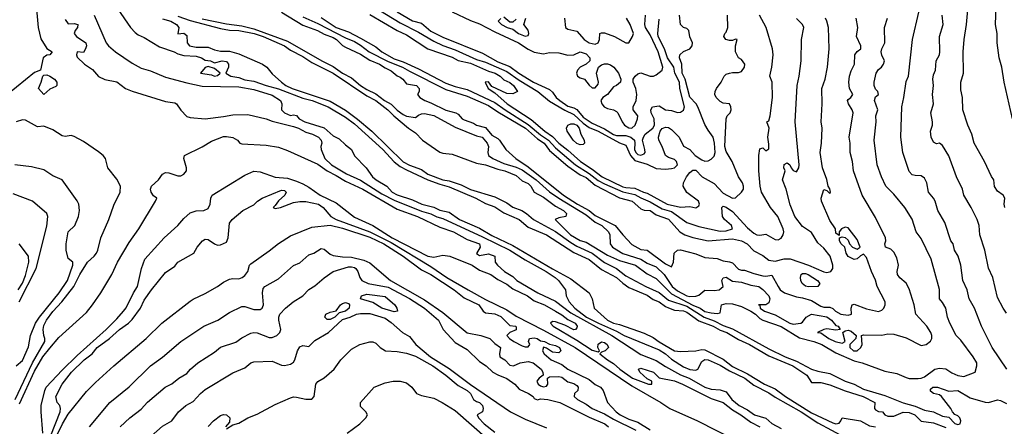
# Model space of a CAD drawing. Header units: metres. Extents: x -46681 to -43747, y -240911 to -237677.
# Tile 554 of 656: x -46234 to -46072, y -238744 to -238678. Entities that reach past the tile are written whole.
import ezdxf

# ---------------------------------------------------------------- set-up
doc = ezdxf.new("R2010")
doc.units = ezdxf.units.M
doc.layers.add('CONTOUR_INDEX', color=1, linetype='Continuous')
doc.layers.add('CONTOUR_INTER', color=3, linetype='Continuous')

msp = doc.modelspace()

# ---------------------------------------------------------------- linework, layer by layer
at = {"layer": 'CONTOUR_INDEX'}
for points, elevation in [([(-46175.6, -238675.55), (-46171.1, -238678.27), (-46168.1, -238679.81), (-46165.6, -238681.29), (-46164.1, -238682), (-46162.1, -238682.67), (-46158.6, -238684.26), (-46157.1, -238684.7), (-46153.6, -238686.24), (-46151.6, -238687.64), (-46148.53, -238689.52), (-46146.6, -238691.12), (-46144.1, -238692.59), (-46142.6, -238693.31), (-46141.1, -238694.7), (-46140.1, -238695.43), (-46138.6, -238696.05), (-46135.1, -238697.92), (-46134.1, -238698.33), (-46133.33, -238700.02), (-46132.6, -238700.83), (-46130.6, -238701.43), (-46129.1, -238702.15), (-46127.6, -238702.27), (-46126.6, -238702.15), (-46126.08, -238702.02), (-46125.6, -238701.52), (-46125.79, -238701.02), (-46126.1, -238700.69), (-46127.1, -238700.34), (-46127.55, -238700.02), (-46128.1, -238698.52), (-46128.68, -238697.52), (-46128.73, -238697.02), (-46128.43, -238696.02), (-46128.1, -238695.6), (-46127.6, -238695.36), (-46127.1, -238695.41), (-46126.6, -238695.74), (-46125.32, -238697.02), (-46124.6, -238698.49), (-46123.59, -238699.02), (-46122.71, -238700.02), (-46121.6, -238700.71), (-46121.1, -238700.93), (-46120.6, -238700.9), (-46120.1, -238700.64), (-46119.6, -238700.14), (-46119.45, -238699.52), (-46119.52, -238698.02), (-46119.77, -238697.02), (-46120.6, -238695.88), (-46121.1, -238694.91), (-46122.25, -238692.02), (-46122.56, -238691.52), (-46123.6, -238690.47), (-46124.35, -238687.52), (-46124.84, -238686.52), (-46124.91, -238685.02), (-46125.29, -238684.02), (-46125.22, -238683.52), (-46124.6, -238682.94), (-46123.6, -238682.53), (-46123.2, -238682.02), (-46123.16, -238681.52), (-46123.6, -238680.56), (-46123.77, -238679.52), (-46124.1, -238679.2), (-46124.6, -238679.05), (-46125.12, -238678.52), (-46125.28, -238677.02)], 100), ([(-46070.62, -238694.02), (-46072, -238688.02), (-46072.36, -238685.52), (-46072.8, -238684.02), (-46073.13, -238681.52), (-46073.14, -238680.02), (-46073.41, -238678.52), (-46073.34, -238675.52)], 110), ([(-46226.1, -238677.73), (-46225.6, -238678.42), (-46224.6, -238678.37), (-46224.01, -238678.52), (-46224.06, -238679.02), (-46224.45, -238679.52), (-46224.62, -238680.02), (-46224.21, -238680.52), (-46222.72, -238681.52), (-46222.61, -238682.02), (-46222.73, -238682.52), (-46223.1, -238683.11), (-46224.1, -238683.04), (-46224.24, -238683.52), (-46224.1, -238683.88), (-46222.93, -238685.02), (-46221.6, -238685.92), (-46220.6, -238687.04), (-46219.6, -238687.54), (-46217.6, -238687.95), (-46216.16, -238689.02), (-46215.1, -238689.48), (-46209.6, -238691.19), (-46208.1, -238691.38), (-46207.84, -238691.52), (-46207.1, -238692.6), (-46206.1, -238693.6), (-46205.6, -238693.78), (-46203.1, -238693.98), (-46200.1, -238693.64), (-46198.6, -238693.34), (-46196.1, -238693.32), (-46193.1, -238694), (-46192.1, -238694.41), (-46188.6, -238695.25), (-46187.82, -238695.52), (-46186.6, -238696.19), (-46185.49, -238696.52), (-46184.54, -238697.02), (-46184.06, -238697.52), (-46183.97, -238698.02), (-46184.13, -238698.52), (-46184.07, -238699.02), (-46183.48, -238700.52), (-46182.39, -238701.52), (-46179.94, -238703.02), (-46177.6, -238704.08), (-46174.1, -238706.28), (-46172.1, -238707.35), (-46167.6, -238709.16), (-46166.1, -238709.58), (-46165.1, -238710.07), (-46164.1, -238710.35), (-46157.6, -238713.35), (-46153.1, -238715.56), (-46150.6, -238717.12), (-46147.16, -238719.02), (-46145.68, -238720.02), (-46145.15, -238720.52), (-46143.99, -238722.02), (-46143.85, -238723.02), (-46143.4, -238724.02), (-46142.44, -238725.02), (-46140.54, -238726.52), (-46138.59, -238727.52), (-46135.6, -238728.82), (-46134.37, -238729.52), (-46128.6, -238731.89), (-46127.6, -238732.51), (-46126.6, -238733.42), (-46124.6, -238734.66), (-46123.6, -238735.11), (-46122.6, -238735.22), (-46122.28, -238735.02), (-46121.6, -238733.8), (-46121.1, -238733.47), (-46120.57, -238733.52), (-46118.6, -238734.38), (-46117.1, -238735.31), (-46114.55, -238736.52), (-46113.1, -238737.66), (-46110.6, -238738.91), (-46109.6, -238739.64), (-46105.31, -238742.02), (-46102.6, -238743.86), (-46098.1, -238746.24)], 110), ([(-46203.6, -238677.59), (-46199.6, -238678.44), (-46197.1, -238678.77), (-46195.1, -238679.24), (-46189.6, -238681.25), (-46183.95, -238684.52), (-46182.1, -238685.42), (-46180.6, -238686.5), (-46179.1, -238687.28), (-46177.6, -238688.55), (-46176.6, -238689.18), (-46175.1, -238689.88), (-46173.67, -238691.02), (-46172.6, -238691.59), (-46171.6, -238692.58), (-46170.6, -238693.31), (-46170.1, -238693.55), (-46168.6, -238693.8), (-46168.1, -238693.39), (-46167.6, -238693.17), (-46167.1, -238693.12), (-46165.6, -238693.47), (-46162.1, -238695.38), (-46158.6, -238696.79), (-46157.68, -238697.02), (-46156.85, -238698.02), (-46156.63, -238698.52), (-46156.72, -238699.52), (-46156.62, -238700.02), (-46155.92, -238700.52), (-46154.1, -238701.32), (-46152.1, -238701.92), (-46151.1, -238702.36), (-46148.82, -238704.02), (-46146.6, -238705.96), (-46145.1, -238707.03), (-46140.6, -238709.76), (-46139.1, -238710.95), (-46138.02, -238711.52), (-46136.94, -238712.52), (-46136.69, -238713.02), (-46136.65, -238714.52), (-46136.29, -238715.02), (-46134.6, -238716.08), (-46131.6, -238717.03), (-46130.6, -238717.69), (-46129.1, -238718.28), (-46127.81, -238719.52), (-46126.47, -238721.52), (-46125.6, -238722.19), (-46124.1, -238723.02), (-46123.6, -238723.13), (-46122.6, -238723.1), (-46122.1, -238722.93), (-46121.1, -238722.12), (-46119.6, -238722.15), (-46118.75, -238722.02), (-46118.14, -238721.52), (-46118.32, -238720.52), (-46118.1, -238720.06), (-46117.6, -238719.97), (-46116.6, -238720.63), (-46115.1, -238720.8), (-46113.6, -238721.3), (-46112.26, -238721.52), (-46111.6, -238721.99), (-46110.6, -238723.02), (-46110.43, -238723.52), (-46110.6, -238724.18), (-46111.1, -238724.48), (-46112.3, -238724.52), (-46112.1, -238724.57), (-46112.04, -238725.02), (-46111.34, -238725.52), (-46109.6, -238726.13), (-46107.18, -238727.52), (-46106.6, -238727.65), (-46105.39, -238727.52), (-46105.1, -238727.32), (-46104.51, -238726.52), (-46103.6, -238726.03), (-46101.1, -238726.47), (-46100.35, -238727.02), (-46099.6, -238727.9), (-46099.26, -238728.02), (-46098.94, -238728.52), (-46099.6, -238728.66), (-46101.1, -238728.45), (-46101.6, -238728.52), (-46102.63, -238729.02), (-46102.1, -238729.11), (-46100.79, -238730.02), (-46099.71, -238730.52), (-46098.6, -238730.79), (-46098.1, -238730.52), (-46098.45, -238729.02), (-46098.1, -238728.74), (-46097.6, -238728.66), (-46097.1, -238728.82), (-46096.31, -238729.52), (-46096.37, -238730.02), (-46097.32, -238731.02), (-46097.34, -238731.52), (-46096.74, -238732.02), (-46096.1, -238732.06), (-46095.51, -238731.52), (-46095.29, -238731.02), (-46095.4, -238729.52), (-46095.1, -238729.42), (-46092.1, -238729.47), (-46091.1, -238729.25), (-46090.1, -238729.32), (-46088.1, -238729.92), (-46085.6, -238731.18), (-46084.8, -238731.02), (-46084.1, -238730.45), (-46083.89, -238730.02), (-46083.87, -238729.52), (-46084.03, -238729.02), (-46084.7, -238728.02), (-46086.48, -238726.02), (-46086.76, -238724.52), (-46087.6, -238721.85), (-46088.1, -238720.92), (-46089.1, -238720.07), (-46089.51, -238719.52), (-46089.54, -238719.02), (-46089.32, -238718.02), (-46089.6, -238716.8), (-46090.1, -238715.85), (-46090.6, -238715.4), (-46091.46, -238715.02), (-46091.56, -238714.52), (-46091.43, -238714.02), (-46091.49, -238713.52), (-46093.1, -238710.19), (-46095.31, -238706.52), (-46096.74, -238702.52), (-46096.91, -238701.02), (-46097.29, -238699.52), (-46097.29, -238698.02), (-46097.46, -238697.02), (-46096.8, -238693.02), (-46096.92, -238692.52), (-46097.56, -238691.52), (-46097.69, -238691.02), (-46097.6, -238690.81), (-46097.14, -238690.52), (-46096.85, -238690.02), (-46097.41, -238689.02), (-46097.51, -238688.02), (-46097.37, -238687.02), (-46097.1, -238686.11), (-46096.57, -238685.02), (-46096.5, -238683.52), (-46096.1, -238682.95), (-46095.55, -238682.52), (-46095.55, -238682.02), (-46096.26, -238680.52), (-46096.03, -238679.02), (-46096.31, -238677.52)], 105), ([(-46234.28, -238740.02), (-46231.43, -238734.02), (-46229.43, -238730.52), (-46229.4, -238730.02), (-46229.61, -238729.52), (-46229.72, -238728.52), (-46229.6, -238727.91), (-46229.14, -238727.02), (-46228.1, -238725.58), (-46226.66, -238724.02), (-46224.65, -238721.52), (-46223.67, -238719.52), (-46222.42, -238717.52), (-46221.31, -238716.52), (-46220.96, -238716.02), (-46220.73, -238715.52), (-46220.24, -238713.52), (-46218.9, -238710.52), (-46218.1, -238708.14), (-46217.05, -238706.02), (-46216.98, -238705.02), (-46217.6, -238703.87), (-46219.11, -238702.02), (-46219.49, -238700.52), (-46219.87, -238700.02), (-46220.6, -238699.41), (-46223.1, -238697.71), (-46224.6, -238696.91), (-46225.1, -238696.74), (-46226.1, -238696.89), (-46226.6, -238696.81), (-46228.1, -238695.79), (-46229.6, -238695.21), (-46230.6, -238695.33), (-46232.6, -238694.2), (-46233.1, -238694.16), (-46234.1, -238694.5)], 110), ([(-46222.12, -238744.52), (-46218.76, -238740.52), (-46215.6, -238737.95), (-46212.1, -238734.52), (-46210.1, -238733.08), (-46207.11, -238730.52), (-46203.31, -238728.02), (-46201.05, -238727.02), (-46199.1, -238725.74), (-46197.1, -238724.77), (-46196.6, -238724.75), (-46195.1, -238725.26), (-46194.1, -238725.27), (-46193.74, -238725.02), (-46193.55, -238724.52), (-46193.72, -238722.52), (-46193.6, -238721.8), (-46193.32, -238721.52), (-46191.1, -238720.26), (-46188.6, -238718.03), (-46187.6, -238717.6), (-46186.1, -238716.31), (-46185.29, -238716.02), (-46184.1, -238715.24), (-46183.6, -238715.37), (-46182.6, -238716.2), (-46182.1, -238716.41), (-46180.6, -238716.65), (-46179.1, -238716.71), (-46177.1, -238717.16), (-46176.1, -238717.64), (-46172.72, -238720.52), (-46167.1, -238723.67), (-46164.1, -238725.73), (-46160.1, -238729.1), (-46157.86, -238729.52), (-46156.39, -238730.02), (-46155.6, -238730.82), (-46154.66, -238731.52), (-46154.82, -238732.52), (-46154.77, -238733.02), (-46153.94, -238733.52), (-46153.1, -238734.4), (-46152.53, -238734.52), (-46151.43, -238734.02), (-46150.1, -238733.78), (-46149.31, -238734.02), (-46147.98, -238735.02), (-46147.69, -238735.52), (-46147.66, -238736.02), (-46148.32, -238736.52), (-46148.7, -238737.02), (-46148.46, -238737.52), (-46148.1, -238737.77), (-46147.6, -238737.93), (-46147.1, -238737.86), (-46146.89, -238737.52), (-46146.95, -238736.52), (-46146.6, -238736.32), (-46145.1, -238736.24), (-46144.6, -238736.36), (-46143.6, -238737.11), (-46142.6, -238737.41), (-46142.1, -238737.75), (-46141.93, -238738.02), (-46141.97, -238738.52), (-46142.51, -238739.02), (-46142.55, -238739.52), (-46142.01, -238740.02), (-46140.6, -238740.81), (-46139.63, -238741.52), (-46137.6, -238742.37), (-46136.1, -238743.26), (-46132.47, -238745.02)], 115)]:
    msp.add_lwpolyline(points, dxfattribs=dict(at, elevation=elevation))
at = {"layer": 'CONTOUR_INTER'}
for points, elevation in [([(-46234.29, -238669.52), (-46231.85, -238672.52), (-46231.47, -238673.52), (-46231.18, -238675.02), (-46230.81, -238676.02), (-46230.51, -238679.02), (-46230.1, -238680.87), (-46229.1, -238682.48), (-46228.22, -238683.02), (-46228.6, -238683.5), (-46229.1, -238683.57), (-46229.67, -238684.02), (-46230.16, -238686.02), (-46231.1, -238686.4), (-46235.53, -238690.02)], 111), ([(-46071.9, -238708.52), (-46072.02, -238708.02), (-46071.92, -238707.02), (-46072.19, -238706.52), (-46073.1, -238705.85), (-46073.6, -238705.1), (-46073.7, -238704.02), (-46074.1, -238703.47), (-46075.24, -238701.02), (-46076.91, -238698.02), (-46077.29, -238696.52), (-46077.97, -238695.02), (-46078.76, -238692.52), (-46078.82, -238690.52), (-46079.1, -238689.27), (-46079.14, -238688.02), (-46078.65, -238686.52), (-46078.72, -238683.02), (-46078.59, -238681.02), (-46078.16, -238678.52), (-46077.64, -238672.52)], 109), ([(-46217.45, -238676.02), (-46215.34, -238679.02), (-46214.6, -238679.85), (-46214.1, -238680.22), (-46213.1, -238680.69), (-46210.6, -238682.22), (-46208.2, -238683.02), (-46207.6, -238683.35), (-46206.6, -238683.6), (-46204.6, -238683.75), (-46203.72, -238684.02), (-46203.1, -238684.37), (-46202.22, -238684.52), (-46201.6, -238684.81), (-46200.35, -238684.52), (-46199.6, -238684.61), (-46199.28, -238685.02), (-46199.26, -238685.52), (-46199.71, -238686.52), (-46198.92, -238687.02), (-46197.6, -238687.24), (-46196.6, -238687.61), (-46195.1, -238687.85), (-46193.1, -238688.56), (-46191.1, -238689.08), (-46187.1, -238690.63), (-46185.58, -238691.02), (-46182.95, -238692.02), (-46180.1, -238693.74), (-46178.6, -238694.85), (-46173.97, -238699.02), (-46172.1, -238701.05), (-46171.1, -238701.82), (-46170.1, -238702.39), (-46166.6, -238704.01), (-46164.6, -238704.74), (-46163.1, -238705.13), (-46158.7, -238707.02), (-46157.1, -238707.91), (-46155.6, -238708.41), (-46154.1, -238709.39), (-46151.6, -238710.52), (-46150.1, -238711.74), (-46147.1, -238713.04), (-46142.6, -238715.91), (-46140.1, -238717.07), (-46138.1, -238718.69), (-46135.6, -238720.03), (-46134.6, -238720.95), (-46133.6, -238721.66), (-46130.6, -238722.91), (-46129.6, -238723.64), (-46128.6, -238724.01), (-46127.6, -238724.78), (-46127.1, -238725.01), (-46126.1, -238725.36), (-46124.6, -238725.5), (-46124.1, -238725.7), (-46122.1, -238727.11), (-46119.78, -238728.02), (-46118.6, -238728.66), (-46117.51, -238729.02), (-46115.6, -238730.19), (-46113.79, -238731.02), (-46110.6, -238732.87), (-46106.68, -238734.52), (-46104.37, -238736.02), (-46103.6, -238737.21), (-46102.1, -238737.25), (-46100.6, -238737.63), (-46098.1, -238738.62), (-46095.14, -238739.52), (-46093.24, -238740.52), (-46093.26, -238741.52), (-46093.1, -238741.71), (-46092.6, -238741.97), (-46091.96, -238742.02), (-46091.6, -238742.52), (-46091.1, -238742.75), (-46090.1, -238742.77), (-46088.6, -238742.08), (-46087.6, -238742.14), (-46086.64, -238742.52), (-46085.6, -238743.57), (-46083.6, -238743.83), (-46081.6, -238744.61)], 108), ([(-46221.32, -238677.02), (-46219.36, -238681.52), (-46218.97, -238682.02), (-46217.83, -238683.02), (-46215.1, -238684.9), (-46213.6, -238685.68), (-46212.1, -238686.11), (-46209.6, -238687.15), (-46206.1, -238688.13), (-46203.6, -238688.63), (-46197.6, -238688.77), (-46195.1, -238689.21), (-46192.1, -238690.11), (-46190.74, -238691.02), (-46190.54, -238691.52), (-46190.57, -238692.52), (-46190.1, -238693.02), (-46189.1, -238693.46), (-46188.6, -238693.36), (-46188.1, -238693.46), (-46187.68, -238694.02), (-46186.76, -238694.52), (-46183.6, -238695.48), (-46182.1, -238696.8), (-46181.1, -238697.31), (-46180.1, -238698.28), (-46179.1, -238699.02), (-46178.6, -238700.06), (-46176.72, -238702.02), (-46175.64, -238703.52), (-46175.07, -238704.02), (-46173.29, -238705.02), (-46172.41, -238706.02), (-46171.6, -238706.46), (-46169.1, -238707.29), (-46167.58, -238708.02), (-46165.6, -238708.48), (-46164.6, -238708.96), (-46163.1, -238709.3), (-46161.37, -238710.52), (-46158.1, -238711.94), (-46156.1, -238713.11), (-46152.6, -238714.77), (-46146.1, -238718.62), (-46143.1, -238720.25), (-46140.08, -238722.52), (-46139.6, -238723.52), (-46139.3, -238725.02), (-46137.11, -238727.02), (-46136.1, -238727.51), (-46135.1, -238727.73), (-46131.1, -238729.15), (-46129.6, -238729.86), (-46128.6, -238730.59), (-46126.1, -238732.04), (-46125.1, -238732.14), (-46122.6, -238732.03), (-46121.6, -238731.8), (-46121.1, -238731.88), (-46118.1, -238733.42), (-46116.6, -238734.59), (-46114.1, -238735.83), (-46111.33, -238737.52), (-46109.6, -238738.29), (-46107.86, -238739.52), (-46103.6, -238742.18), (-46100.1, -238743.82), (-46099.6, -238744.02), (-46099.1, -238743.91), (-46098.78, -238743.52), (-46098.6, -238743.02), (-46095.6, -238743.5), (-46094.1, -238744.34), (-46093.1, -238744.52)], 109), ([(-46210.1, -238677.6), (-46208.77, -238678.02), (-46207.83, -238678.52), (-46207.44, -238679.02), (-46207.6, -238680.06), (-46206.6, -238679.95), (-46206.1, -238680.37), (-46206.07, -238681.52), (-46205.68, -238682.02), (-46204.6, -238682.26), (-46202.6, -238682.24), (-46201.6, -238682.68), (-46200.6, -238682.91), (-46199.1, -238682.89), (-46197.6, -238683.36), (-46193.72, -238685.02), (-46192.98, -238685.52), (-46192.1, -238686.64), (-46190.57, -238688.02), (-46189.85, -238688.52), (-46188.82, -238689.02), (-46182.6, -238691.13), (-46180.1, -238692.59), (-46178.1, -238694.06), (-46175.74, -238696.02), (-46170.6, -238701.05), (-46169.6, -238701.59), (-46167.6, -238702.33), (-46166.6, -238703.1), (-46164.1, -238703.99), (-46163.1, -238704.16), (-46161.1, -238704.85), (-46159.6, -238705.6), (-46155.6, -238706.77), (-46153.6, -238707.77), (-46152.6, -238708.46), (-46151.13, -238709.02), (-46150.38, -238709.52), (-46149.26, -238710.52), (-46145.6, -238712.45), (-46143.1, -238714.3), (-46142.1, -238714.9), (-46139.6, -238716.02), (-46137.6, -238717.58), (-46135.61, -238718.52), (-46134.1, -238719.77), (-46130.82, -238721.52), (-46128.6, -238722.5), (-46127.1, -238723.74), (-46124.1, -238724.7), (-46121.25, -238726.52), (-46119.6, -238727.12), (-46118.1, -238727.9), (-46116.6, -238728.42), (-46110.6, -238731.72), (-46107.92, -238733.02), (-46106.1, -238733.73), (-46103.6, -238735.05), (-46102.6, -238735.37), (-46100.6, -238735.77), (-46098.1, -238737.01), (-46096.6, -238737.5), (-46095.1, -238738.32), (-46091.6, -238739.34), (-46088.6, -238740.58), (-46086.6, -238741.09), (-46085.1, -238741.76), (-46083.6, -238742.03), (-46082.1, -238742.74), (-46081.1, -238742.92), (-46080.1, -238743.94), (-46079.6, -238744.14), (-46079.25, -238744.02), (-46079.13, -238743.52), (-46079.27, -238743.02), (-46079.6, -238742.71), (-46080.1, -238742.5), (-46080.5, -238742.02), (-46080.75, -238741.52), (-46082.26, -238739.52), (-46082.6, -238739.25), (-46083.6, -238739.02), (-46084.1, -238738.65), (-46084.1, -238738.35), (-46083.69, -238738.02), (-46082.95, -238738.02), (-46081.1, -238738.64), (-46079.6, -238738.55), (-46077.6, -238739.75), (-46075.1, -238740.43), (-46074.6, -238740.51), (-46073.1, -238740.09), (-46072.6, -238740.16), (-46071.6, -238740.65)], 107), ([(-46207.6, -238677.18), (-46205.6, -238677.86), (-46200.6, -238679.21), (-46199.1, -238679.47), (-46197.6, -238679.55), (-46195.08, -238680.02), (-46193.6, -238680.49), (-46190.08, -238682.02), (-46189.1, -238682.75), (-46187.1, -238683.8), (-46185.6, -238684.76), (-46182.1, -238686.5), (-46176.6, -238690.26), (-46175.1, -238691), (-46173.13, -238692.52), (-46172.17, -238693.52), (-46169.74, -238695.52), (-46168.6, -238696.28), (-46167.46, -238697.52), (-46164.6, -238699.47), (-46164.1, -238699.64), (-46162.6, -238699.79), (-46158.6, -238701.27), (-46157.1, -238701.53), (-46155.1, -238702.25), (-46153.93, -238702.52), (-46152.1, -238703.31), (-46151.1, -238704.19), (-46150.1, -238704.63), (-46149.69, -238705.02), (-46149.14, -238706.02), (-46147.6, -238706.86), (-46145.6, -238708.34), (-46144.3, -238709.02), (-46143.8, -238709.52), (-46143.91, -238710.02), (-46145.1, -238710.24), (-46145.69, -238710.52), (-46143.19, -238713.02), (-46141.6, -238713.96), (-46140.6, -238714.23), (-46137.1, -238716.34), (-46135.1, -238717.23), (-46132.49, -238718.02), (-46130.6, -238719.4), (-46129.1, -238720.2), (-46126.6, -238722.71), (-46123.1, -238724.54), (-46121.87, -238725.02), (-46121.1, -238725.57), (-46120.1, -238725.83), (-46119.1, -238725.93), (-46118.6, -238725.83), (-46118.37, -238724.52), (-46117.6, -238724.27), (-46116.6, -238724.31), (-46115.1, -238724.76), (-46113.59, -238725.52), (-46112.83, -238726.02), (-46112.1, -238726.74), (-46111.6, -238727.01), (-46108.6, -238728.03), (-46105.6, -238729.89), (-46103.23, -238730.52), (-46101.9, -238731.02), (-46099.6, -238732.35), (-46096.6, -238733.7), (-46095.28, -238734.02), (-46091.6, -238735.37), (-46089.6, -238735.74), (-46088.1, -238736.43), (-46087.6, -238736.56), (-46086.1, -238736.59), (-46085.6, -238736.54), (-46085.1, -238736.31), (-46083.36, -238735.02), (-46082.6, -238734.86), (-46081.6, -238734.99), (-46080.6, -238735.66), (-46079.6, -238736.11), (-46078.6, -238736.27), (-46076.78, -238735.52), (-46076.48, -238734.52), (-46076.5, -238734.02), (-46077.08, -238733.02), (-46079.1, -238730.29), (-46079.86, -238729.52), (-46080.9, -238727.52), (-46081.29, -238726.52), (-46081.6, -238725.07), (-46082.1, -238724.1), (-46082.63, -238723.52), (-46082.6, -238721.99), (-46083.99, -238717.02), (-46085.6, -238713.62), (-46086.43, -238712.52), (-46087.1, -238710.44), (-46088.33, -238708.52), (-46090.1, -238706.38), (-46091.4, -238705.02), (-46092.13, -238703.52), (-46092.82, -238701.52), (-46093.33, -238697.52), (-46093.03, -238694.52), (-46093.06, -238693.52), (-46092.72, -238692.52), (-46093.29, -238691.02), (-46093.1, -238690.4), (-46092.65, -238690.02), (-46092.76, -238689.52), (-46093.1, -238689.12), (-46093.36, -238688.52), (-46093.34, -238688.02), (-46093.01, -238686.52), (-46092.6, -238685.9), (-46092.13, -238685.52), (-46091.79, -238685.02), (-46091.63, -238684.52), (-46092.1, -238683.55), (-46092.18, -238683.02), (-46092.09, -238682.52), (-46091.61, -238681.52), (-46091.66, -238679.02), (-46091.16, -238677.52)], 106), ([(-46190.6, -238676.5), (-46187.1, -238678.66), (-46184.66, -238679.52), (-46183.6, -238680.15), (-46182.1, -238680.68), (-46181.54, -238681.02), (-46180.6, -238681.98), (-46180.1, -238682.27), (-46177.6, -238683.38), (-46176.1, -238684.38), (-46174.51, -238685.02), (-46173.6, -238685.67), (-46172.6, -238686.13), (-46171.6, -238686.97), (-46171.1, -238687.18), (-46170.68, -238687.52), (-46170.1, -238688.29), (-46168.42, -238688.52), (-46168.02, -238689.02), (-46168, -238689.52), (-46168.25, -238690.02), (-46167.91, -238690.52), (-46167.08, -238691.02), (-46166.1, -238691.36), (-46163.6, -238692.61), (-46162, -238693.02), (-46161.6, -238693.26), (-46160.93, -238694.02), (-46160.6, -238694.18), (-46159.1, -238694.7), (-46158.58, -238695.02), (-46157.1, -238695.43), (-46156.1, -238696.69), (-46155.1, -238697.22), (-46154.8, -238697.52), (-46153.78, -238699.02), (-46152.12, -238700.52), (-46150.1, -238701.89), (-46144.33, -238706.52), (-46142, -238708.02), (-46140.1, -238709.04), (-46139.1, -238709.85), (-46135.81, -238711.52), (-46134.6, -238713.03), (-46133.1, -238714.62), (-46131.6, -238715.43), (-46130.6, -238715.52), (-46127.6, -238717.8), (-46126.6, -238718.28), (-46126.28, -238717.52), (-46126.14, -238716.02), (-46125.6, -238715.52), (-46125.1, -238715.49), (-46122.6, -238716.16), (-46121.1, -238716.72), (-46119.1, -238716.89), (-46118.1, -238717.29), (-46117.1, -238717.43), (-46116.6, -238717.64), (-46115.6, -238718.63), (-46115.1, -238718.81), (-46114.6, -238718.79), (-46113.1, -238719.38), (-46111.6, -238719.74), (-46111.1, -238719.8), (-46110.1, -238719.61), (-46109.11, -238721.52), (-46108.76, -238722.02), (-46108.05, -238722.52), (-46106.1, -238723.21), (-46105.1, -238723.35), (-46103.6, -238723.81), (-46102.1, -238724.7), (-46101.6, -238724.86), (-46100.6, -238724.86), (-46100.1, -238725.08), (-46099.68, -238725.52), (-46098.82, -238726.02), (-46097.6, -238726.22), (-46097.05, -238726.02), (-46097.13, -238725.02), (-46096.93, -238724.52), (-46096.6, -238724.41), (-46094.6, -238725.15), (-46092.6, -238725.58), (-46092.1, -238725.39), (-46091.77, -238725.02), (-46091.54, -238724.52), (-46091.53, -238724.02), (-46092.87, -238721.52), (-46093.1, -238720.44), (-46093.79, -238719.02), (-46094.6, -238716.75), (-46095.1, -238716.18), (-46095.6, -238716.46), (-46096.1, -238716.98), (-46096.6, -238717.07), (-46097.6, -238716.6), (-46097.93, -238716.02), (-46098.14, -238715.02), (-46098.74, -238714.52), (-46099.03, -238714.02), (-46099.02, -238713.52), (-46098.6, -238713.36), (-46098.1, -238713.47), (-46097.6, -238713.9), (-46097.4, -238714.52), (-46096.89, -238715.02), (-46096.1, -238715.35), (-46095.63, -238715.02), (-46096.1, -238713.78), (-46097.6, -238711.9), (-46098.1, -238711.75), (-46098.71, -238712.02), (-46099.06, -238712.52), (-46099.1, -238713.11), (-46099.6, -238712.77), (-46099.67, -238712.02), (-46100.6, -238710.65), (-46102, -238707.52), (-46102.04, -238707.02), (-46101.6, -238705.61), (-46101.1, -238705.73), (-46100.6, -238706.26), (-46100.52, -238706.02), (-46100.6, -238705.47), (-46100.86, -238705.02), (-46101.1, -238703.95), (-46101.81, -238702.02), (-46102.2, -238699.52), (-46101.98, -238698.02), (-46101.88, -238695.52), (-46102.02, -238694.52), (-46101.88, -238691.52), (-46101.92, -238689.02), (-46101.4, -238687.52), (-46100.99, -238685.52), (-46100.72, -238682.52), (-46100.85, -238679.02), (-46101.08, -238678.02), (-46101.32, -238677.52)], 104), ([(-46187.1, -238677.27), (-46184.6, -238678.36), (-46180.1, -238680.72), (-46178.6, -238681.33), (-46177.6, -238681.93), (-46176.22, -238683.02), (-46173.1, -238684.62), (-46170.75, -238685.52), (-46169.6, -238686.2), (-46163.6, -238689.19), (-46160.1, -238690.28), (-46156.6, -238691.83), (-46155.1, -238692.84), (-46150.55, -238695.52), (-46148.6, -238697.29), (-46147.51, -238698.02), (-46146.6, -238699.21), (-46143.6, -238701.77), (-46141.6, -238703.19), (-46140.6, -238703.62), (-46139.1, -238704.89), (-46135.1, -238706.96), (-46133.04, -238707.52), (-46131.6, -238708.74), (-46131.1, -238708.96), (-46130.1, -238709.02), (-46129.1, -238709.73), (-46127.1, -238710.45), (-46125.22, -238712.52), (-46124.41, -238713.02), (-46123.1, -238713.47), (-46120.6, -238714.03), (-46116.6, -238713.69), (-46115.1, -238714.01), (-46114.18, -238714.52), (-46113.1, -238715.67), (-46111.6, -238716.41), (-46110.6, -238717.17), (-46109.6, -238717.32), (-46108.1, -238716.95), (-46107.1, -238716.96), (-46104.1, -238718), (-46101.6, -238719.11), (-46101.1, -238719.22), (-46100.42, -238719.02), (-46100.14, -238718.52), (-46100.1, -238718.02), (-46100.58, -238716.52), (-46101.6, -238715.21), (-46102.6, -238714.34), (-46103.6, -238712.66), (-46105.1, -238711.66), (-46106.33, -238710.02), (-46107.1, -238708.1), (-46107.78, -238705.52), (-46108.35, -238704.02), (-46107.96, -238702.52), (-46108.14, -238702.02), (-46108.1, -238701.47), (-46107.6, -238701.23), (-46107.18, -238701.52), (-46106.98, -238702.02), (-46106.6, -238702.47), (-46106.1, -238702.72), (-46105.71, -238702.02), (-46105.64, -238701.52), (-46106.31, -238694.52), (-46105.96, -238688.52), (-46105.62, -238687.02), (-46105.29, -238684.52), (-46105.24, -238681.02), (-46104.9, -238679.02), (-46105.07, -238678.52), (-46106.1, -238677.55)], 103), ([(-46184.1, -238677.4), (-46181.59, -238679.02), (-46179.6, -238679.77), (-46177.6, -238680.76), (-46175.1, -238682.22), (-46174.14, -238683.02), (-46172.1, -238684.18), (-46170.6, -238684.67), (-46168.1, -238685.82), (-46163.6, -238688.14), (-46162.1, -238688.68), (-46160.1, -238689.17), (-46155.6, -238691.31), (-46153.91, -238692.52), (-46150.1, -238694.92), (-46148.1, -238696.61), (-46146.78, -238697.52), (-46145.6, -238698.78), (-46142.37, -238701.52), (-46140.1, -238702.99), (-46138.6, -238704.12), (-46137.6, -238704.66), (-46134.6, -238706), (-46132.6, -238706.41), (-46131.6, -238706.98), (-46130.1, -238707.59), (-46128.1, -238708.76), (-46126.6, -238709.21), (-46124.1, -238711), (-46122.1, -238711.66), (-46118.6, -238712.4), (-46117.6, -238712.38), (-46116.58, -238712.02), (-46116.72, -238711.52), (-46117.9, -238710.52), (-46118.23, -238710.02), (-46118.31, -238708.52), (-46118.1, -238708.34), (-46117.6, -238708.49), (-46116.6, -238709.19), (-46114.1, -238711.89), (-46113.1, -238712.73), (-46112.6, -238713.04), (-46112.1, -238713.1), (-46111.1, -238712.94), (-46109.6, -238713.81), (-46109.1, -238713.83), (-46108.6, -238713.58), (-46108.25, -238713.02), (-46108.15, -238712.52), (-46108.26, -238712.02), (-46109.12, -238710.02), (-46110.36, -238708.52), (-46111.82, -238706.02), (-46112.06, -238705.02), (-46112.26, -238702.52), (-46112.25, -238700.02), (-46112.1, -238698.9), (-46111.6, -238698.75), (-46111.1, -238699.26), (-46110.6, -238698.93), (-46110.6, -238698.15), (-46110.8, -238697.02), (-46110.58, -238695.52), (-46110.93, -238694.52), (-46110.6, -238694.33), (-46110.4, -238693.52), (-46110.04, -238690.52), (-46110.07, -238688.02), (-46110.43, -238687.02), (-46110.11, -238685.52), (-46109.92, -238683.52), (-46110.02, -238682.52), (-46111.04, -238679.02), (-46112.17, -238677.02)], 102), ([(-46176.1, -238676.89), (-46171.6, -238679.54), (-46170.1, -238680.26), (-46166.6, -238682.54), (-46162.6, -238683.92), (-46161.6, -238684.44), (-46159.6, -238684.86), (-46156.6, -238686.21), (-46155.55, -238686.52), (-46154.72, -238687.02), (-46154.1, -238687.61), (-46153.1, -238688.07), (-46152.5, -238688.52), (-46151.88, -238689.52), (-46152.6, -238689.92), (-46153.6, -238689.85), (-46156.1, -238688.68), (-46156.6, -238687.96), (-46157.19, -238688.02), (-46156.66, -238689.02), (-46155.6, -238689.72), (-46153.53, -238691.52), (-46149.6, -238694.11), (-46147.35, -238696.02), (-46146.1, -238696.91), (-46145.09, -238698.02), (-46143.6, -238699.13), (-46141.53, -238701.02), (-46139.6, -238702.25), (-46137.95, -238703.52), (-46134.6, -238705.15), (-46134.1, -238705.29), (-46132.6, -238705.35), (-46131.21, -238706.02), (-46130.6, -238706.19), (-46127.3, -238708.02), (-46125.1, -238708.51), (-46123.6, -238708.39), (-46122.6, -238708.61), (-46122.1, -238708.28), (-46121.99, -238708.02), (-46122.17, -238707.52), (-46124.1, -238706.11), (-46124.67, -238705.02), (-46124.63, -238704.52), (-46124.11, -238703.52), (-46123.6, -238702.78), (-46123.1, -238702.43), (-46122.6, -238702.44), (-46121.55, -238703.52), (-46119.6, -238704.6), (-46118.1, -238706.18), (-46116.6, -238707.01), (-46116.1, -238706.97), (-46115.1, -238706.02), (-46114.77, -238705.52), (-46114.75, -238705.02), (-46114.92, -238704.52), (-46115.57, -238703.52), (-46116.66, -238701.02), (-46117.6, -238699.38), (-46117.82, -238698.52), (-46117.64, -238694.02), (-46117.44, -238693.52), (-46116.98, -238693.02), (-46116.79, -238692.52), (-46116.85, -238692.02), (-46117.1, -238691.55), (-46118.1, -238691.46), (-46118.6, -238691.15), (-46119.26, -238690.52), (-46119.47, -238690.02), (-46119.42, -238689.52), (-46119.18, -238689.02), (-46118.42, -238688.02), (-46117.96, -238687.02), (-46117.6, -238686.69), (-46117.1, -238686.5), (-46116.6, -238686.39), (-46115.6, -238686.41), (-46115.1, -238686.25), (-46114.6, -238685.52), (-46114.57, -238685.02), (-46115.1, -238684.28), (-46115.6, -238683.99), (-46116.07, -238683.02), (-46116.09, -238682.02), (-46115.83, -238681.02), (-46116.1, -238680.93), (-46116.6, -238681.15), (-46117.1, -238681.19), (-46117.67, -238681.02), (-46118.01, -238680.52), (-46117.82, -238680.02), (-46117.6, -238679.79), (-46117.37, -238679.02), (-46117.42, -238677.02)], 101), ([(-46171.6, -238676.48), (-46169.1, -238677.92), (-46167.6, -238678.34), (-46166.1, -238679.63), (-46164.1, -238680.59), (-46157.6, -238683.26), (-46155.1, -238684.65), (-46153.1, -238685.44), (-46151.66, -238686.52), (-46149.26, -238688.02), (-46146.6, -238689.19), (-46146.1, -238689.64), (-46145.52, -238690.52), (-46144.94, -238691.02), (-46143.6, -238691.92), (-46142.6, -238692.18), (-46142.1, -238692.5), (-46141.1, -238693.74), (-46139.6, -238694.74), (-46137.6, -238695.64), (-46136.1, -238696.56), (-46135.6, -238696.72), (-46134.1, -238696.73), (-46133.24, -238697.02), (-46132.68, -238697.52), (-46132.59, -238698.02), (-46132.65, -238699.02), (-46132.46, -238699.52), (-46132.1, -238699.88), (-46131.6, -238699.96), (-46131.1, -238699.74), (-46130.92, -238699.52), (-46130.94, -238699.02), (-46131.33, -238697.52), (-46131.17, -238697.02), (-46130.92, -238696.52), (-46129.66, -238695.52), (-46129.4, -238695.02), (-46129.42, -238694.02), (-46129.95, -238693.02), (-46129.96, -238692.52), (-46129.69, -238692.02), (-46128.6, -238691.87), (-46127.6, -238692.51), (-46126.6, -238692.66), (-46125.6, -238692.98), (-46125.1, -238692.94), (-46124.6, -238692.61), (-46124.48, -238692.02), (-46125.2, -238689.02), (-46125.3, -238688.02), (-46126.05, -238686.52), (-46126.23, -238685.52), (-46127.24, -238684.02), (-46127.76, -238682.52), (-46128.77, -238680.52), (-46128.83, -238680.02), (-46128.6, -238677.69)], 99), ([(-46162.6, -238676.48), (-46159.6, -238677.89), (-46158.1, -238678.43), (-46155.6, -238679.76), (-46151.68, -238681.52), (-46150.1, -238682.59), (-46149.1, -238683.09), (-46147.6, -238683.34), (-46146.6, -238683.11), (-46145.1, -238683.19), (-46143.6, -238683.55), (-46142.6, -238683.51), (-46141.6, -238683.04), (-46140.6, -238683.35), (-46140.01, -238684.02), (-46140.01, -238684.52), (-46140.62, -238685.02), (-46141.6, -238685.53), (-46142.02, -238686.02), (-46142.16, -238686.52), (-46142.02, -238687.02), (-46141.6, -238687.3), (-46140.87, -238687.52), (-46140.1, -238688.5), (-46139.6, -238688.93), (-46139.1, -238688.91), (-46138.6, -238688.32), (-46138.55, -238688.02), (-46138.91, -238686.52), (-46138.55, -238685.52), (-46138.1, -238685.14), (-46137.6, -238684.98), (-46137.1, -238684.97), (-46136.6, -238685.15), (-46136.08, -238685.52), (-46135.3, -238686.52), (-46134.93, -238687.52), (-46134.98, -238688.02), (-46135.6, -238688.52), (-46136.1, -238688.74), (-46137.1, -238690), (-46137.87, -238690.52), (-46138.16, -238691.02), (-46138.01, -238691.52), (-46137.63, -238692.02), (-46137.1, -238692.33), (-46136.1, -238692.55), (-46135.6, -238692.81), (-46135.38, -238693.02), (-46134.67, -238694.52), (-46134.3, -238695.02), (-46133.6, -238695.48), (-46133.1, -238695.54), (-46132.54, -238695.02), (-46132.15, -238694.02), (-46132.12, -238693.52), (-46132.89, -238692.52), (-46132.89, -238692.02), (-46132.41, -238691.02), (-46132.26, -238690.02), (-46132.47, -238689.02), (-46132.87, -238688.02), (-46132.86, -238687.52), (-46132.56, -238687.02), (-46132.1, -238686.62), (-46131.6, -238686.46), (-46130.1, -238687), (-46129.55, -238687.02), (-46129.1, -238686.79), (-46128.15, -238686.02), (-46128.02, -238685.52), (-46128.79, -238683.02), (-46130.1, -238680.25), (-46130.87, -238679.02), (-46130.97, -238678.52), (-46130.85, -238677.02)], 98), ([(-46154.6, -238677.55), (-46155.06, -238678.02), (-46154.47, -238678.52), (-46153.55, -238679.02), (-46152.6, -238679.31), (-46151.7, -238680.02), (-46150.6, -238680.45), (-46150.1, -238680.34), (-46150.01, -238680.02), (-46150.1, -238679.49), (-46150.84, -238678.52), (-46150.51, -238677.52)], 97), ([(-46152.1, -238677.68), (-46152.6, -238678.18), (-46153.1, -238678.16), (-46154.1, -238677.35)], 97), ([(-46144.13, -238677.52), (-46143.99, -238679.02), (-46143.6, -238679.32), (-46142.1, -238679.66), (-46140.9, -238681.02), (-46140.1, -238681.56), (-46139.1, -238681.74), (-46138.6, -238681.54), (-46138.4, -238681.02), (-46138.37, -238680.02), (-46138.1, -238679.88), (-46137.6, -238679.93), (-46135.95, -238680.52), (-46134.1, -238681.56), (-46133.6, -238681.56), (-46132.98, -238680.52), (-46132.84, -238680.02), (-46133.38, -238678.52), (-46133.98, -238677.52)], 97), ([(-46071.58, -238735.02), (-46073.95, -238731.52), (-46075.74, -238728.02), (-46076.89, -238725.02), (-46077.73, -238723.52), (-46078.05, -238722.02), (-46078.77, -238720.52), (-46079.14, -238718.02), (-46079.55, -238716.52), (-46080.14, -238715.52), (-46080.39, -238714.52), (-46080.76, -238714.02), (-46081.74, -238711.02), (-46082.89, -238709.02), (-46083.35, -238707.52), (-46083.6, -238707.03), (-46084.4, -238706.02), (-46084.68, -238704.52), (-46085.1, -238703.72), (-46085.6, -238703.37), (-46086.6, -238703.31), (-46087.1, -238703.16), (-46087.6, -238702.65), (-46088.65, -238699.52), (-46088.98, -238697.02), (-46088.82, -238692.02), (-46088.44, -238690.52), (-46088.1, -238687.86), (-46087.71, -238687.02), (-46087.04, -238681.02), (-46086.02, -238676.52)], 107), ([(-46071.6, -238725.89), (-46072.16, -238725.02), (-46073.1, -238723.32), (-46073.87, -238720.02), (-46074.6, -238718.5), (-46075.17, -238715.52), (-46076.01, -238713.02), (-46076.12, -238711.52), (-46076.46, -238710.52), (-46077.42, -238708.52), (-46078.6, -238706.54), (-46078.85, -238705.52), (-46079.84, -238703.52), (-46081.1, -238700.05), (-46082.1, -238698.4), (-46082.6, -238697.98), (-46083.1, -238698.11), (-46083.6, -238697.84), (-46083.99, -238697.02), (-46084.11, -238696.02), (-46083.78, -238695.02), (-46083.75, -238694.52), (-46084.01, -238693.02), (-46083.59, -238691.52), (-46083.76, -238690.02), (-46083.6, -238688.52), (-46083.71, -238687.52), (-46083.6, -238686.77), (-46083.29, -238686.02), (-46083.14, -238684.52), (-46082.64, -238683.52), (-46082.56, -238683.02), (-46082.6, -238680.52), (-46082.03, -238678.52), (-46082.16, -238677.02)], 108), ([(-46202.6, -238685.43), (-46203.1, -238685.57), (-46203.86, -238686.52), (-46202.1, -238686.8), (-46201.6, -238686.99), (-46201.1, -238686.88), (-46200.65, -238686.52), (-46201.6, -238685.73), (-46202.6, -238685.43)], 108), ([(-46229.73, -238687.02), (-46229.6, -238686.83), (-46229.1, -238686.79), (-46228.6, -238686.99), (-46227.86, -238687.52), (-46227.46, -238688.02), (-46227.44, -238688.52), (-46227.6, -238688.72), (-46228.6, -238689.14), (-46229.6, -238690.03), (-46230.48, -238689.02), (-46230, -238688.02), (-46229.73, -238687.02)], 111), ([(-46143.59, -238695.02), (-46143.1, -238694.81), (-46142.6, -238694.81), (-46142.1, -238695.05), (-46141.76, -238695.52), (-46141.48, -238696.52), (-46140.92, -238697.52), (-46140.89, -238698.02), (-46141.1, -238698.23), (-46141.6, -238698.28), (-46142.1, -238698.05), (-46142.71, -238697.52), (-46143.7, -238696.02), (-46143.82, -238695.52), (-46143.59, -238695.02)], 101), ([(-46233.6, -238740.73), (-46231.1, -238735.35), (-46229.73, -238733.02), (-46228.6, -238731.6), (-46227.1, -238729.88), (-46222.6, -238725.75), (-46221.59, -238724.52), (-46220.21, -238722.52), (-46218.41, -238719.52), (-46217.49, -238717.52), (-46215.6, -238714.27), (-46213.98, -238712.02), (-46211.29, -238707.52), (-46211.06, -238707.02), (-46211.6, -238706.64), (-46211.99, -238706.02), (-46212.11, -238705.52), (-46211.91, -238705.02), (-46210.78, -238704.02), (-46210.1, -238703.05), (-46209.6, -238702.8), (-46209.1, -238702.86), (-46207.6, -238703.35), (-46207.1, -238703.37), (-46206.6, -238703.07), (-46206.2, -238702.52), (-46206.2, -238702.02), (-46206.64, -238700.52), (-46206.5, -238700.02), (-46203.6, -238698.61), (-46202.1, -238697.68), (-46200.1, -238696.91), (-46199.6, -238696.89), (-46198.6, -238697.08), (-46197.81, -238697.52), (-46197.42, -238698.02), (-46197.1, -238698.13), (-46193.1, -238698.32), (-46191.1, -238698.67), (-46189.6, -238699.21), (-46184.6, -238701.46), (-46183.1, -238702.55), (-46181.6, -238703.27), (-46180.1, -238704.23), (-46177.25, -238705.52), (-46171.6, -238708.8), (-46168.26, -238710.02), (-46164.6, -238711.74), (-46162.39, -238712.52), (-46160.1, -238713.77), (-46158.1, -238714.51), (-46157.97, -238715.02), (-46158.6, -238716.06), (-46158.1, -238716.39), (-46156.6, -238716.15), (-46155.6, -238716.51), (-46155.53, -238717.52), (-46155.17, -238718.02), (-46154.01, -238719.02), (-46152.6, -238719.88), (-46151.95, -238720.52), (-46148.54, -238722.52), (-46145.6, -238723.92), (-46143.1, -238725.83), (-46136.4, -238729.52), (-46131.6, -238732.65), (-46129.1, -238733.6), (-46127.6, -238734.59), (-46125.1, -238735.95), (-46123.69, -238736.52), (-46121.1, -238738.02), (-46120.1, -238738.33), (-46118.6, -238738.42), (-46117.6, -238738.76), (-46116.67, -238740.02), (-46115.48, -238741.02), (-46114.1, -238741.69), (-46112.99, -238742.52), (-46111.1, -238743.06), (-46110.1, -238743.93), (-46108.6, -238744.79)], 111), ([(-46234.1, -238734.51), (-46233.1, -238733.61), (-46232.1, -238731.36), (-46231.75, -238729.52), (-46230.93, -238727.52), (-46230.31, -238726.52), (-46227.05, -238722.52), (-46225.72, -238720.52), (-46224.85, -238718.02), (-46224.81, -238717.52), (-46225.6, -238716.91), (-46225.91, -238715.52), (-46225.93, -238714.52), (-46225.62, -238712.52), (-46224.52, -238711.52), (-46223.91, -238710.02), (-46223.76, -238709.02), (-46223.85, -238708.02), (-46224.1, -238707.46), (-46226.6, -238704.01), (-46228.1, -238703.36), (-46229.6, -238702.39), (-46231.6, -238701.86), (-46234.32, -238701.52)], 109), ([(-46229.73, -238745.52), (-46230.02, -238742.02), (-46230, -238741.02), (-46229.4, -238738.52), (-46229.18, -238738.02), (-46226.6, -238735.23), (-46224.1, -238732.79), (-46219.38, -238728.52), (-46217.6, -238726.79), (-46216.5, -238725.52), (-46216.1, -238724.99), (-46214.86, -238722.52), (-46214.22, -238721.52), (-46213.55, -238718.52), (-46213, -238717.02), (-46209.85, -238713.52), (-46207.6, -238711.52), (-46206.6, -238710.32), (-46205.6, -238709.4), (-46204.6, -238709.07), (-46203.32, -238709.02), (-46202.6, -238708.71), (-46202.3, -238708.02), (-46202.19, -238707.02), (-46201.97, -238706.52), (-46196.6, -238703.22), (-46195.1, -238702.57), (-46194.1, -238702.7), (-46191.6, -238703.57), (-46189.6, -238703.76), (-46188.1, -238704.22), (-46187.1, -238704.67), (-46186.1, -238705.19), (-46184.23, -238706.52), (-46181.6, -238707.79), (-46178.6, -238710.14), (-46175.6, -238711.52), (-46172.43, -238713.52), (-46166.6, -238716.5), (-46165.6, -238716.69), (-46164.1, -238716.34), (-46162.95, -238716.52), (-46159.29, -238718.02), (-46158.1, -238718.79), (-46156.25, -238719.52), (-46155.1, -238720.34), (-46153.6, -238721.09), (-46152.6, -238721.85), (-46150.24, -238723.02), (-46149.1, -238723.87), (-46147.45, -238724.52), (-46145.63, -238725.52), (-46144.6, -238726.12), (-46143.6, -238726.91), (-46142.42, -238727.52), (-46142.07, -238728.02), (-46142.1, -238728.25), (-46142.34, -238728.52), (-46142.6, -238728.59), (-46144.1, -238727.84), (-46145.6, -238727.31), (-46146.1, -238727.22), (-46146.46, -238727.52), (-46145.99, -238728.02), (-46142.1, -238730.29), (-46139.6, -238731.93), (-46138.6, -238732.2), (-46138.39, -238732.02), (-46138.68, -238731.52), (-46138.6, -238730.96), (-46138.1, -238730.55), (-46137.6, -238730.67), (-46137.17, -238731.02), (-46136.92, -238731.52), (-46137.46, -238732.02), (-46138.1, -238732.24), (-46138.35, -238732.52), (-46137.12, -238733.52), (-46136.1, -238734.1), (-46135.08, -238735.02), (-46132.97, -238736.52), (-46130.39, -238737.52), (-46129.8, -238737.52), (-46129.82, -238737.02), (-46130.6, -238736.65), (-46131.78, -238735.52), (-46132, -238735.02), (-46131.6, -238734.87), (-46129.57, -238735.52), (-46128.6, -238736.45), (-46126.1, -238736.98), (-46124.79, -238737.52), (-46120.1, -238739.88), (-46118.1, -238740.51), (-46116.6, -238741.73), (-46115.23, -238742.52), (-46113.6, -238743.75), (-46112.1, -238744.51)], 112), ([(-46233.62, -238724.02), (-46230.84, -238718.52), (-46229.1, -238711.61), (-46228.95, -238710.02), (-46229.12, -238709.52), (-46231.46, -238707.52), (-46234.6, -238706.28)], 108), ([(-46229.26, -238748.02), (-46226.91, -238742.02), (-46226.84, -238741.52), (-46226.97, -238741.02), (-46227.42, -238740.52), (-46227.61, -238739.52), (-46226.6, -238737.52), (-46225.06, -238735.52), (-46222.97, -238733.52), (-46221.65, -238732.52), (-46220.86, -238731.52), (-46218.79, -238730.02), (-46217.18, -238728.52), (-46215.71, -238727.52), (-46215.1, -238726.89), (-46213.74, -238725.02), (-46213.1, -238723.72), (-46211.92, -238722.02), (-46209.6, -238719.19), (-46208.1, -238718.18), (-46207.6, -238717.48), (-46204.97, -238716.02), (-46204.44, -238715.02), (-46203.54, -238714.02), (-46203.1, -238713.71), (-46202.6, -238713.81), (-46201.6, -238714.5), (-46201.1, -238714.69), (-46200.6, -238714.67), (-46199.6, -238714.2), (-46199.33, -238713.52), (-46199.1, -238711.09), (-46198.69, -238710.52), (-46196.94, -238709.02), (-46195.1, -238708.09), (-46194.51, -238707.52), (-46193.76, -238707.02), (-46190.6, -238705.69), (-46190.1, -238705.78), (-46189.83, -238706.02), (-46190.05, -238706.52), (-46191.1, -238707.45), (-46191.6, -238708.23), (-46191.95, -238708.52), (-46191.6, -238708.7), (-46190.75, -238708.52), (-46188.6, -238707.71), (-46187.6, -238707.56), (-46186.6, -238707.55), (-46184.54, -238708.02), (-46183.76, -238708.52), (-46182.51, -238710.02), (-46181.6, -238710.52), (-46176.1, -238712.53), (-46172.6, -238714.28), (-46166.1, -238718.2), (-46163.46, -238720.02), (-46159.97, -238722.02), (-46157.1, -238723.6), (-46153.6, -238725.33), (-46152.1, -238726.37), (-46147.6, -238728.64), (-46142.41, -238731.52), (-46133.1, -238737.78), (-46128.32, -238740.52), (-46126.84, -238741.52), (-46122.31, -238743.52), (-46116.1, -238746.68)], 113), ([(-46227.6, -238746.26), (-46226.54, -238744.02), (-46225.6, -238742.42), (-46222.6, -238738.7), (-46221.1, -238737.25), (-46218.1, -238734.5), (-46212.79, -238730.02), (-46210.24, -238727.52), (-46205.6, -238723.92), (-46205.1, -238723.57), (-46203.1, -238722.64), (-46201.1, -238721.52), (-46200.1, -238720.78), (-46199.1, -238720.31), (-46198.6, -238720.19), (-46197.6, -238720.24), (-46197.05, -238720.02), (-46196.6, -238719.69), (-46196.11, -238719.02), (-46195.83, -238718.02), (-46195.6, -238717.78), (-46192.6, -238715.67), (-46191.1, -238714.44), (-46189.1, -238713.19), (-46185.6, -238711.77), (-46182.6, -238711.46), (-46180.6, -238711.91), (-46176.1, -238713.38), (-46173.77, -238714.52), (-46170.62, -238716.52), (-46167.6, -238718.76), (-46166.08, -238719.52), (-46162.23, -238722.02), (-46160.6, -238723.35), (-46158.2, -238724.52), (-46157.5, -238725.52), (-46157.1, -238725.83), (-46155.6, -238725.99), (-46154.6, -238726.4), (-46153.1, -238727.87), (-46152.18, -238728.02), (-46152.1, -238728.13), (-46152.1, -238728.61), (-46153.1, -238729.04), (-46153.63, -238729.52), (-46153.17, -238730.02), (-46152.47, -238730.52), (-46151.1, -238731.21), (-46150.6, -238731.38), (-46150.1, -238731.38), (-46149.84, -238731.02), (-46150.05, -238730.52), (-46149.89, -238730.02), (-46149.1, -238729.91), (-46148.65, -238730.02), (-46148.1, -238730.41), (-46147.45, -238730.52), (-46146.6, -238730.97), (-46145.6, -238731.16), (-46144.96, -238731.52), (-46144.77, -238732.02), (-46145.1, -238732.36), (-46146.1, -238732.24), (-46147.1, -238731.6), (-46147.6, -238731.43), (-46147.78, -238732.02), (-46147.47, -238732.52), (-46146.36, -238733.52), (-46144.6, -238734.3), (-46143.6, -238735.03), (-46140.1, -238736.74), (-46139.1, -238737.55), (-46138.22, -238738.02), (-46137.83, -238738.52), (-46137.12, -238740.52), (-46135.68, -238742.02), (-46135.03, -238742.52), (-46133.6, -238743.25), (-46132.1, -238743.76), (-46130.1, -238745)], 114), ([(-46233.78, -238722.02), (-46233.1, -238720.92), (-46232.6, -238719.67), (-46232.03, -238717.52), (-46232.08, -238716.52), (-46233.63, -238714.52)], 107), ([(-46217.08, -238744.52), (-46215.47, -238743.02), (-46213.6, -238741.58), (-46212.6, -238740.46), (-46209.69, -238738.02), (-46208.6, -238737.44), (-46207.44, -238736.52), (-46206.1, -238735.75), (-46205.51, -238735.02), (-46204.31, -238734.02), (-46201.6, -238732.24), (-46200.6, -238731.44), (-46198.1, -238730.63), (-46197.1, -238729.91), (-46195.6, -238729.17), (-46195.1, -238729.04), (-46194.6, -238729.1), (-46192.6, -238729.86), (-46192.1, -238729.84), (-46191.37, -238729.52), (-46190.85, -238729.02), (-46190.71, -238728.52), (-46191.01, -238727.02), (-46191.02, -238726.52), (-46190.86, -238726.02), (-46189.91, -238725.02), (-46188.7, -238724.02), (-46187.1, -238723.01), (-46186.1, -238722), (-46185.1, -238721.38), (-46183.6, -238720.08), (-46182.1, -238719.04), (-46179.6, -238718.29), (-46179.1, -238718.26), (-46178.6, -238718.39), (-46178.37, -238718.52), (-46178.04, -238719.02), (-46177.76, -238720.02), (-46177.43, -238720.52), (-46176.34, -238721.02), (-46173.1, -238721.59), (-46169.6, -238723.46), (-46167.12, -238725.02), (-46164.83, -238727.02), (-46164.08, -238728.52), (-46162.1, -238730.68), (-46160.1, -238731.83), (-46158.1, -238733.81), (-46157.02, -238734.52), (-46155.93, -238735.52), (-46155.1, -238735.99), (-46153.6, -238736.58), (-46152.3, -238737.52), (-46151.6, -238738.34), (-46150.05, -238739.02), (-46149.31, -238739.52), (-46149.1, -238739.88), (-46148.6, -238740.05), (-46148.1, -238739.91), (-46146.91, -238740.02), (-46144.89, -238740.52), (-46140.1, -238742.94), (-46137.54, -238744.02), (-46136.93, -238744.52)], 116), ([(-46105.32, -238719.52), (-46105.1, -238719.38), (-46104.6, -238719.37), (-46104.18, -238719.52), (-46102.63, -238720.52), (-46102.27, -238721.02), (-46102.6, -238721.5), (-46104.1, -238721.57), (-46104.6, -238721.46), (-46105.17, -238721.02), (-46105.39, -238720.52), (-46105.45, -238720.02), (-46105.32, -238719.52)], 104), ([(-46177.47, -238723.02), (-46176.6, -238722.73), (-46173.6, -238723.12), (-46172, -238724.52), (-46171.68, -238725.02), (-46171.54, -238725.52), (-46172.1, -238725.65), (-46174.1, -238725.06), (-46175.6, -238724.11), (-46177.65, -238723.52), (-46177.47, -238723.02)], 117), ([(-46180.91, -238724.52), (-46180.6, -238724.28), (-46180.1, -238724.14), (-46179.6, -238724.3), (-46179.43, -238724.52), (-46179.5, -238725.02), (-46180.1, -238725.52), (-46181.1, -238725.81), (-46181.81, -238726.52), (-46182.6, -238726.92), (-46183.1, -238726.92), (-46183.46, -238726.52), (-46183.3, -238726.02), (-46182.6, -238725.7), (-46181.6, -238725.5), (-46180.91, -238724.52)], 117), ([(-46211.97, -238746.02), (-46210.1, -238744.38), (-46208.6, -238743.54), (-46207.5, -238742.02), (-46206.27, -238741.02), (-46205.1, -238740.34), (-46203.87, -238739.02), (-46203.1, -238738.39), (-46198.6, -238735.63), (-46196.6, -238734.8), (-46195.6, -238734.02), (-46195.1, -238733.85), (-46192.1, -238733.72), (-46190.6, -238734.41), (-46190.1, -238734.43), (-46189.1, -238734.23), (-46188.6, -238733.92), (-46188.38, -238733.52), (-46187.96, -238732.02), (-46187.6, -238731.38), (-46187.1, -238731.17), (-46186.1, -238731.31), (-46185.1, -238730.35), (-46182.87, -238729.02), (-46180.6, -238726.9), (-46179.34, -238726.52), (-46178.26, -238726.02)], 117), ([(-46178.26, -238726.02), (-46177.6, -238725.9), (-46176.1, -238725.9), (-46173.6, -238726.7), (-46172.6, -238727.37), (-46170.72, -238729.02), (-46169.6, -238729.71), (-46168.54, -238731.02), (-46166.14, -238733.02), (-46163.1, -238734.94), (-46159.6, -238737.56), (-46153.02, -238742.02), (-46150.6, -238743.24), (-46147.1, -238744.68)], 117), ([(-46199.6, -238744.82), (-46198.6, -238744.17), (-46197.6, -238743.89), (-46196.1, -238743.02), (-46194.6, -238742.45), (-46191.6, -238740.86), (-46189.1, -238739.72), (-46188.6, -238739.59), (-46188.1, -238739.61), (-46186.6, -238739.99), (-46185.6, -238739.96), (-46185.23, -238739.52), (-46184.98, -238737.52), (-46184.6, -238737.05), (-46183.6, -238736.44), (-46181.97, -238735.02), (-46180.83, -238733.52), (-46179.1, -238731.79), (-46177.73, -238731.02)], 118), ([(-46177.73, -238731.02), (-46176.1, -238730.59), (-46175.6, -238730.59), (-46175.1, -238730.81), (-46174.41, -238731.52), (-46173.52, -238732.02), (-46171.6, -238732.15), (-46170.1, -238732.44), (-46168.6, -238732.91), (-46165.78, -238734.52), (-46163.64, -238736.02), (-46161.6, -238737.71), (-46160.1, -238738.54), (-46159.57, -238739.02), (-46159.09, -238740.02), (-46158.6, -238740.37), (-46158.1, -238740.53), (-46157.58, -238741.02), (-46157.48, -238741.52), (-46157.62, -238742.02), (-46158.46, -238742.52), (-46158.25, -238743.02), (-46157.31, -238744.02), (-46155.6, -238745.4)], 118), ([(-46179.82, -238745.52), (-46177.75, -238744.02), (-46176.77, -238743.02), (-46176.5, -238742.52), (-46176.73, -238742.02), (-46177.6, -238741.15), (-46177.63, -238740.52), (-46175.4, -238738.02), (-46173.6, -238737.29), (-46172.27, -238737.02)], 119), ([(-46172.27, -238737.02), (-46171.1, -238737.01), (-46170.1, -238737.3), (-46169.2, -238738.02), (-46168.43, -238739.02), (-46167.6, -238739.37), (-46165.6, -238739.81), (-46164.21, -238740.52), (-46162.1, -238741.84), (-46156.71, -238746.52)], 119), ([(-46202.6, -238744.42), (-46201.73, -238743.52), (-46200.6, -238742.65), (-46200.1, -238742.49), (-46199.6, -238742.53), (-46199.04, -238743.02), (-46199.1, -238743.75), (-46199.77, -238744.52)], 118)]:
    msp.add_lwpolyline(points, dxfattribs=dict(at, elevation=elevation))

doc.saveas('drawing.dxf')
